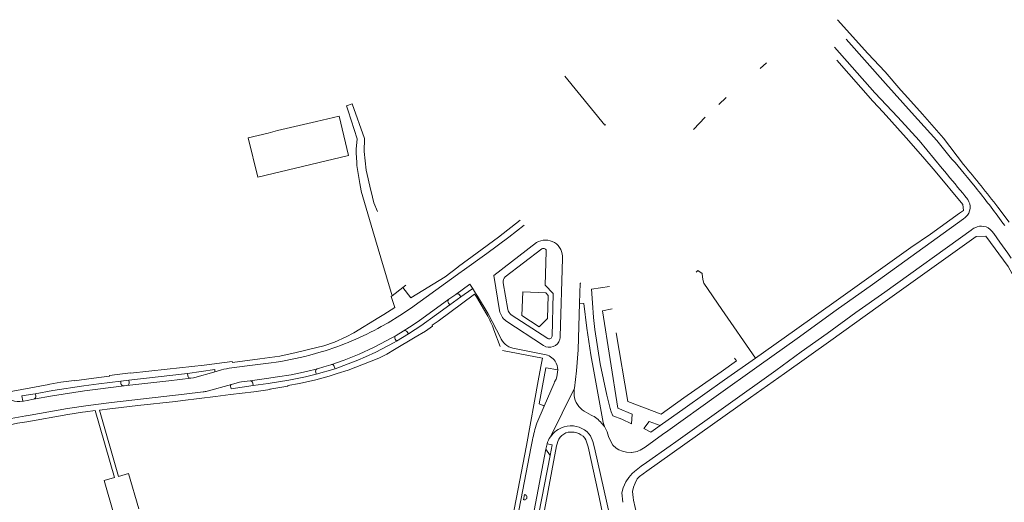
# Model space of a CAD drawing. Extents: x 145000 to 155000, y 457500 to 470000.
# Tile 294 of 548: x 147509 to 147869, y 466368 to 466544. Entities that reach past the tile are written whole.
import ezdxf

# ---------------------------------------------------------------- set-up
doc = ezdxf.new("R2010")
doc.units = 0
doc.header["$LTSCALE"] = 0.2
doc.header["$MEASUREMENT"] = 0
doc.layers.add('kant verharding', color=252, linetype='Continuous', lineweight=0)

msp = doc.modelspace()

# ---------------------------------------------------------------- linework, layer by layer
at = {"layer": 'kant verharding', "lineweight": 0}
for p, q in [((147781.63, 466528.43), (147779.36, 466526.41)), ((147764.27, 466513.23), (147766.94, 466515.72)), ((147628.8, 466510.85), (147628.18, 466512.76)), ((147754.98, 466504.07), (147759.21, 466508.54)), ((147634.17, 466479.51), (147633.6, 466481.51)), ((147638.18, 466477.32), (147637.16, 466481.47)), ((147857.97, 466482.98), (147857.24, 466483.9)), ((147854.07, 466479.86), (147853.33, 466480.77)), ((147855.17, 466478.48), (147854.07, 466479.86)), ((147639.48, 466474.13), (147638.18, 466477.32)), ((147870.34, 466470.18), (147866.19, 466475.69)), ((147824.71, 466450.6), (147853.6, 466471.41)), ((147852.15, 466473.52), (147841.61, 466465.86)), ((147856.47, 466467.35), (147824.83, 466444.63)), ((147857.76, 466468.21), (147857.43, 466468.01)), ((147864.65, 466466.05), (147863.97, 466466.99)), ((147868.69, 466469), (147868.01, 466469.92)), ((147822.45, 466439.46), (147858.2, 466464.98)), ((147697.58, 466462.75), (147681.99, 466450.81)), ((147686.19, 466450.29), (147699.54, 466460.46)), ((147669.1, 466454.04), (147675.95, 466459.03)), ((147670.45, 466452.36), (147679.45, 466458.81)), ((147706.27, 466428.44), (147707.08, 466456.93)), ((147668.83, 466453.83), (147669.1, 466454.04)), ((147756.53, 466452.61), (147755.96, 466451.98)), ((147670.08, 466452.09), (147670.45, 466452.36)), ((147681.99, 466450.81), (147684.13, 466437.96)), ((147644.9, 466443.32), (147648.8, 466446.33)), ((147648.8, 466446.33), (147649.91, 466447.27)), ((147648.8, 466446.33), (147651.65, 466442.6)), ((147673.3, 466447.58), (147668.09, 466443.86)), ((147670.01, 466442.94), (147673.92, 466445.73)), ((147674.48, 466445.71), (147673.3, 466447.58)), ((147674.57, 466445.57), (147674.48, 466445.71)), ((147675.37, 466444.27), (147674.57, 466445.57)), ((147687.1, 466438.4), (147685.46, 466448.12)), ((147724.23, 466446.76), (147717.71, 466445.72)), ((147665.43, 466441.91), (147665.63, 466442.11)), ((147668.09, 466443.86), (147665.63, 466442.11)), ((147665.93, 466440.03), (147670.01, 466442.94)), ((147668.39, 466444.03), (147668.09, 466443.86)), ((147670.01, 466442.94), (147669.49, 466443.67)), ((147674.98, 466443.99), (147675.64, 466442.95)), ((147676.02, 466443.22), (147675.37, 466444.27)), ((147675.64, 466442.95), (147679.46, 466436.53)), ((147676.02, 466443.22), (147679.94, 466436.74)), ((147641.79, 466436.56), (147645.79, 466439.04)), ((147665.93, 466440.03), (147665.43, 466440.71)), ((147713.33, 466440.68), (147712.83, 466423.65)), ((147684.39, 466428.17), (147679.94, 466436.74)), ((147701.73, 466427.74), (147688.39, 466436.41)), ((147682.05, 466430.97), (147684.35, 466424.87)), ((147686.42, 466434.21), (147700.14, 466425.2)), ((147646.39, 466426.78), (147645.99, 466427.5)), ((147646.09, 466428.71), (147646.33, 466428.89)), ((147648.92, 466430.44), (147646.33, 466428.89)), ((147646.39, 466426.78), (147650.8, 466429.41)), ((147649.25, 466430.59), (147648.92, 466430.44)), ((147650.8, 466429.41), (147650.31, 466430.14)), ((147700.53, 466421.93), (147688.95, 466424.19)), ((147614.73, 466421.66), (147618.96, 466422.87)), ((147685.18, 466423.33), (147699.8, 466420.54)), ((147699.8, 466420.54), (147699.19, 466417.48)), ((147617.15, 466414.68), (147624.02, 466416.72)), ((147617.42, 466416.64), (147617.64, 466416.72)), ((147622.66, 466418.22), (147622.43, 466418.19)), ((147624.02, 466416.72), (147623.7, 466417.56)), ((147698.19, 466412.34), (147699.19, 466417.48)), ((147701.12, 466417.02), (147705.38, 466416.28)), ((147570.09, 466414.96), (147570.2, 466414.08)), ((147571.05, 466413.24), (147571.35, 466413.26)), ((147579.75, 466415.48), (147582.47, 466416.26)), ((147579.92, 466415.56), (147579.75, 466415.48)), ((147617.15, 466414.68), (147616.95, 466415.49)), ((147748.48, 466390.06), (147785, 466416.02)), ((147545.68, 466412.17), (147548.71, 466412.54)), ((147545.68, 466412.17), (147545.79, 466411.33)), ((147546.68, 466410.46), (147546.94, 466410.46)), ((147546.94, 466410.46), (147547.94, 466410.59)), ((147548.24, 466410.68), (147547.94, 466410.59)), ((147548.71, 466412.54), (147548.79, 466411.74)), ((147577.32, 466408.54), (147586.18, 466411.01)), ((147586.01, 466410.93), (147586.18, 466411.01)), ((147594.12, 466410.61), (147594, 466411.46)), ((147704.01, 466411.42), (147700.36, 466403.04)), ((147711.24, 466409.08), (147711.52, 466409.65)), ((147514.46, 466407.57), (147514.62, 466406.76)), ((147702.68, 466391.83), (147711.24, 466409.08)), ((147763.23, 466406.75), (147745.58, 466394.08)), ((147509.89, 466404.85), (147510.14, 466404.89)), ((147510.14, 466404.89), (147511.52, 466405.15)), ((147511.52, 466405.15), (147513.83, 466405.57)), ((147514.08, 466405.67), (147513.83, 466405.57)), ((147541.74, 466402.1), (147542.85, 466402.23)), ((147700.36, 466403.04), (147697.75, 466396.8)), ((147510.99, 466399.47), (147511.2, 466399.51)), ((147511.2, 466399.51), (147512.58, 466399.76)), ((147531.68, 466400.81), (147532.79, 466400.96)), ((147532.79, 466400.96), (147536.35, 466401.45)), ((147537.88, 466401.64), (147541.74, 466402.1)), ((147717.57, 466399.8), (147715.87, 466400.78)), ((147721.36, 466396.85), (147722.46, 466395.59)), ((147721.92, 466397.1), (147722.46, 466395.59)), ((147743.6, 466392.68), (147737.29, 466388.01)), ((147745.58, 466394.08), (147743.6, 466392.68)), ((147701.07, 466387.33), (147701.46, 466389.26)), ((147701.46, 466389.26), (147703.32, 466388.88)), ((147703.32, 466388.88), (147702.55, 466385.08)), ((147705.11, 466389.32), (147704.97, 466388.58)), ((147737.8, 466382.48), (147746.45, 466388.6)), ((147746.45, 466388.6), (147748.48, 466390.06)), ((147701.07, 466387.33), (147696.28, 466362.33)), ((147702.55, 466385.08), (147698.47, 466363.84)), ((147702.55, 466385.08), (147701.07, 466387.33)), ((147733.4, 466379.2), (147735.79, 466381.07)), ((147735.79, 466381.07), (147737.8, 466382.48)), ((147539.66, 466375.88), (147543.21, 466363.6)), ((147692.91, 466368.82), (147693.27, 466370.79))]:
    msp.add_line(p, q, dxfattribs=at)
at = {"layer": 'kant verharding', "lineweight": 0, "flags": 128}
for points in [[(147807.57, 466544.17), (147818.64, 466531.84), (147825.01, 466525.08), (147830.69, 466518.46), (147832.17, 466516.86), (147838.68, 466509.67), (147846.27, 466500.93), (147853.64, 466491.26)], [(147848.28, 466494.63), (147843.82, 466500), (147834.64, 466510.3), (147825.07, 466520.82), (147810.74, 466537.09)], [(147845.82, 466489.82), (147837.4, 466500), (147829.6, 466508.54), (147821.26, 466517.52), (147806.44, 466534.09)], [(147807.35, 466529.34), (147820.55, 466514.43), (147824.31, 466510.43), (147832.7, 466501.07)], [(147722.81, 466505.88), (147722.6, 466505.7), (147707.94, 466523.52)], [(147628.18, 466512.76), (147630.23, 466513.47), (147634.74, 466500.76), (147634.65, 466496.09), (147635.42, 466489.27), (147637.07, 466481.83), (147637.16, 466481.47)], [(147631.9, 466492.13), (147631.66, 466495.38), (147631.69, 466496.88), (147632.12, 466500.7), (147628.8, 466510.85)], [(147592.22, 466500.99), (147599.51, 466502.76), (147603.01, 466503.69), (147617.25, 466507.01), (147625.47, 466508.99), (147628.86, 466494.62), (147595.84, 466486.71), (147592.22, 466500.99)], [(147832.7, 466501.07), (147838.73, 466494.1), (147843.26, 466488.85), (147853.33, 466476.68), (147853.57, 466474.55), (147852.15, 466473.52)], [(147633.08, 466484.4), (147632.21, 466489.41), (147631.99, 466490.93), (147631.9, 466492.13)], [(147633.6, 466481.51), (147633.54, 466481.69), (147633.08, 466484.4)], [(147644.9, 466443.32), (147640.71, 466457.18), (147637.77, 466467.05), (147634.17, 466479.51)], [(147691.66, 466470.94), (147683.75, 466464.78), (147675.95, 466459.03)], [(147853.6, 466471.41), (147854.25, 466471.89), (147854.52, 466472.13)], [(147679.45, 466458.81), (147687.44, 466464.79), (147693.07, 466469.09)], [(147857.43, 466468.01), (147857.01, 466467.74), (147856.47, 466467.35)], [(147841.61, 466465.86), (147834.38, 466460.96), (147807.89, 466442.14), (147791.88, 466430.65), (147777.68, 466420.62)], [(147858.2, 466464.98), (147861.73, 466465.18), (147869.9, 466454.02), (147871.34, 466451.38)], [(147864.65, 466466.05), (147866.9, 466462.96), (147869.78, 466458.9), (147871, 466457.14)], [(147701.19, 466459.53), (147700.83, 466447.23), (147703.73, 466444.19), (147703.28, 466428.59)], [(147651.65, 466442.6), (147664.26, 466450.27), (147668.83, 466453.83)], [(147756.53, 466452.61), (147758.12, 466451.53), (147758.29, 466450.13), (147758.53, 466448.78), (147758.79, 466447.96), (147765.3, 466438.36), (147777.68, 466420.62)], [(147640.9, 466432.13), (147643.35, 466433.5), (147647.7, 466436.14), (147651.57, 466438.76), (147670.08, 466452.09)], [(147763.23, 466406.75), (147778.92, 466417.94), (147792.82, 466427.73), (147807.07, 466438.13), (147820.33, 466447.53), (147824.71, 466450.6)], [(147713.33, 466440.68), (147713.55, 466447.97), (147713.81, 466447.97)], [(147717.71, 466445.72), (147718.03, 466440.77), (147718.43, 466435.4), (147718.86, 466431.02), (147720.81, 466418.53), (147723.24, 466407.05), (147724.48, 466402.24), (147724.88, 466400.92), (147725.52, 466399.5)], [(147542.85, 466402.23), (147551.91, 466403.31), (147565.69, 466404.8), (147568.41, 466405.08), (147580.33, 466406.63), (147585.83, 466407.27), (147594.36, 466408.29), (147600.24, 466409.08), (147600.2, 466409.25), (147606.8, 466410.3), (147606.76, 466410.53), (147610.97, 466411.34), (147617.02, 466412.66), (147621.9, 466413.98), (147624.83, 466414.96), (147628.81, 466416.17), (147639.98, 466420.62), (147642.89, 466422.09), (147645.72, 466423.78), (147653.3, 466428.22), (147657.06, 466430.48), (147659.64, 466432.29), (147659.49, 466432.56), (147661.71, 466434.13), (147674.98, 466443.99)], [(147645.79, 466439.04), (147644.54, 466443.04), (147644.9, 466443.32)], [(147665.63, 466442.11), (147654.34, 466433.97), (147651.23, 466431.85), (147648.92, 466430.44)], [(147692.3, 466436.11), (147698.56, 466432), (147701.64, 466435), (147701.89, 466443.45), (147700.99, 466444.42), (147692.59, 466444.78), (147692.3, 466436.11)], [(147785, 466416.02), (147794.34, 466422.92), (147803.78, 466429.52), (147814.33, 466437.29), (147824.83, 466444.63)], [(147650.8, 466429.41), (147653.32, 466431), (147655.36, 466432.41), (147661.1, 466436.54), (147665.93, 466440.03)], [(147713.33, 466440.68), (147714.95, 466440.58), (147716.03, 466431.48), (147717.45, 466421.79), (147718.49, 466415.79), (147721.92, 466397.1)], [(147732.32, 466396.61), (147732.52, 466400.14), (147727.29, 466402.25), (147721.77, 466437.87), (147725.26, 466438.56)], [(147733.08, 466368.76), (147732.88, 466369.71), (147732.73, 466371.91), (147733.03, 466373.42), (147733.61, 466374.93), (147734.44, 466376.56), (147735.28, 466377.33), (147737.91, 466379.29), (147775.75, 466406.18), (147788.16, 466415.03), (147805.17, 466427.04), (147822.45, 466439.46)], [(147519.84, 466411.07), (147523.86, 466411.76), (147528.64, 466412.46), (147528.66, 466412.34), (147537.67, 466413.49), (147541.59, 466413.98), (147541.54, 466414.25), (147544.36, 466414.63), (147549.27, 466415.25), (147549.28, 466415.07), (147562.7, 466416.59), (147576.17, 466417.98), (147586.38, 466419.33), (147586.47, 466419.04), (147596.53, 466420.33), (147603.87, 466421.29), (147609.82, 466422.62), (147617.31, 466424.51), (147619.94, 466425.12), (147623.84, 466426.46), (147628.08, 466428.36), (147630.82, 466429.86), (147639.94, 466435.41), (147641.79, 466436.56)], [(147646.33, 466428.89), (147642.93, 466426.97), (147638.06, 466424.44), (147632.86, 466422.09), (147627.35, 466419.9), (147622.43, 466418.19)], [(147726.73, 466429.87), (147730.98, 466404.8), (147743.13, 466400.13), (147751.4, 466406.09), (147765.11, 466415.58), (147770.69, 466419.58), (147769.9, 466420.52)], [(147624.02, 466416.72), (147628.75, 466418.44), (147632.35, 466419.87), (147635.11, 466421.06), (147638.95, 466422.79), (147645.57, 466426.27), (147646.39, 466426.78)], [(147711.52, 466409.65), (147712.19, 466415.98), (147712.83, 466423.65)], [(147742.73, 466396.04), (147751.88, 466402.42), (147766.3, 466412.64), (147777.68, 466420.62)], [(147586.3, 466417), (147591.89, 466417.71), (147600.69, 466418.87)], [(147617.64, 466416.72), (147613.52, 466415.68), (147607.96, 466414.54), (147602.98, 466413.7), (147599.01, 466413.1), (147592.95, 466412.32)], [(147622.43, 466418.19), (147619.87, 466417.36), (147617.64, 466416.72)], [(147700.36, 466403.04), (147699.98, 466403.32), (147698.59, 466403.94), (147701, 466417.04), (147701.12, 466417.02)], [(147571.35, 466413.26), (147563.24, 466412.31), (147547.94, 466410.59)], [(147548.71, 466412.54), (147559.36, 466413.76), (147570.09, 466414.96)], [(147570.09, 466414.96), (147580.02, 466416.38), (147580.07, 466416.1)], [(147579.75, 466415.48), (147572.81, 466413.51), (147572.23, 466413.39), (147571.35, 466413.26)], [(147594.12, 466410.61), (147599.55, 466411.29), (147607.06, 466412.48), (147613.21, 466413.7), (147617.15, 466414.68)], [(147704.73, 466412.96), (147704.23, 466411.91), (147704.01, 466411.42)], [(147503.03, 466407.91), (147519.37, 466410.99), (147519.84, 466411.07)], [(147513.83, 466405.57), (147520.75, 466406.85), (147532.43, 466408.66), (147546.94, 466410.46)], [(147545.68, 466412.17), (147537.66, 466411.18), (147532.25, 466410.5), (147520.85, 466408.79), (147514.46, 466407.57)], [(147594.12, 466410.61), (147586.02, 466409.37), (147585.86, 466410.39)], [(147586.18, 466411.01), (147589.1, 466411.76), (147589.86, 466411.9), (147592.95, 466412.32)], [(147698.19, 466412.34), (147693.94, 466388.69), (147682.05, 466326.66)], [(147711.52, 466406.09), (147711.37, 466406.96), (147711.33, 466407.41), (147711.32, 466407.8), (147711.35, 466408.59), (147711.42, 466409.13), (147711.52, 466409.65)], [(147514.46, 466407.57), (147509.5, 466406.82), (147509.89, 466404.85)], [(147512.58, 466399.76), (147526.21, 466402.2), (147533.74, 466403.31), (147542.31, 466404.38), (147568.83, 466407.41), (147575.8, 466408.24)], [(147496.97, 466396.93), (147502.94, 466398.07), (147510.99, 466399.47)], [(147531.68, 466400.81), (147526.33, 466400.05), (147511.39, 466397.38)], [(147536.35, 466401.45), (147543.42, 466376.98), (147539.66, 466375.88)], [(147548.58, 466378.48), (147544.88, 466377.4), (147537.88, 466401.64)], [(147725.52, 466399.5), (147728.74, 466398.26), (147732.32, 466396.61)], [(147511.39, 466397.38), (147507.98, 466396.78), (147499.78, 466395.05), (147499.75, 466395.3), (147493.14, 466393.91), (147487.5, 466392.54), (147481.97, 466391.1), (147478, 466390.19), (147470.9, 466388.2), (147464.13, 466386.19), (147456.47, 466383.84), (147449.19, 466381.54), (147449.23, 466381.35), (147434.65, 466376.39), (147423.75, 466372.22), (147418.12, 466369.95), (147408.31, 466365.92), (147405.62, 466364.75), (147392.22, 466358.85), (147391.51, 466357.13), (147392.09, 466355.22)], [(147722.46, 466395.59), (147723.4, 466393.61), (147723.9, 466392.02)], [(147736.77, 466394.91), (147738.73, 466397.49), (147742.73, 466396.04)], [(147742.73, 466396.04), (147739.34, 466393.57), (147736.77, 466394.91)], [(147728.86, 466330.46), (147726.75, 466340.1), (147724.8, 466349.71), (147723.34, 466355.77), (147722.21, 466361.69), (147720.15, 466371.5), (147716.42, 466388.17), (147715.61, 466390.71), (147715.22, 466391.41), (147714.61, 466392.07), (147713.85, 466392.61), (147713.02, 466393.08), (147712.02, 466393.47), (147711.31, 466393.56), (147710.14, 466393.59)], [(147731.01, 466332.78), (147724.57, 466362.42), (147718.77, 466387.87), (147718.22, 466390.12), (147717.34, 466392.16), (147716.07, 466393.69)], [(147723.9, 466392.02), (147724.77, 466390.08), (147725.47, 466388.81), (147726.68, 466387.75), (147727.74, 466387.11), (147729.08, 466386.55), (147730.43, 466386.22), (147732.34, 466386.13)], [(147696.16, 466390.71), (147695.66, 466388.36), (147683.77, 466326.35)], [(147704.97, 466388.58), (147700.11, 466363.15), (147697.92, 466351.12), (147697.71, 466350.05)], [(147734.87, 466386.7), (147735.52, 466386.96), (147737.29, 466388.01)], [(147732.34, 466386.13), (147732.48, 466386.12), (147734.38, 466386.5), (147734.87, 466386.7)], [(147552.32, 466365.59), (147548.58, 466378.48), (147548.58, 466378.48)], [(147729.15, 466367.94), (147728.78, 466371.43), (147729.31, 466373.22), (147730.2, 466375.36), (147731.36, 466376.95), (147732.56, 466378.44), (147733.4, 466379.2)], [(147740.66, 466333.22), (147736.22, 466354.21), (147733.63, 466366.04), (147733.08, 466368.76)]]:
    msp.add_lwpolyline(points, dxfattribs=at)
at = {"layer": 'kant verharding', "lineweight": 0}
for centre, radius, start, end in [((147528.5, 466218.61), 422.42, 38.9023, 40.7991), ((147534.9, 466223.94), 409.1, 38.8873, 40.5342), ((147568.91, 466248.98), 373.86, 37.3298, 40.3952), ((147535.23, 466224.36), 413.58, 36.4246, 38.7066), ((147851.09, 466475.69), 4.94, 313.8966, 34.3373), ((147860.12, 466463.8), 5, 39.6695, 118.1051), ((147700.89, 466457.48), 6.22, 354.9927, 122.0565), ((147668.69, 466443.1), 0.979, 35.4219, 107.9584), ((147689.89, 466438.9), 5.83, 189.2751, 233.5333), ((147587.26, 466528.59), 110.38, 286.6907, 299.0772), ((147649.49, 466429.68), 0.944, 29.6689, 104.4457), ((147702.33, 466428.46), 3.94, 236.0498, 345.4257), ((147702.3, 466428.46), 3.97, 345.5177, 359.6347), ((147585.68, 466531.1), 113.22, 277.6191, 284.8657), ((147699.64, 466416.25), 5.74, 33.9361, 81.0641), ((147622.78, 466417.26), 0.968, 18.0673, 97.2823), ((147699.64, 466416.25), 5.74, 0.2817, 33.9487), ((147571.16, 466414.2), 0.968, 187.083, 263.2562), ((147546.79, 466411.46), 1.01, 187.42, 263.8822), ((147593.02, 466411.33), 0.988, 7.4897, 93.9613), ((147508.5, 466410.96), 6.26, 209.0988, 282.781), ((147574.34, 466419.39), 11.25, 277.4801, 285.3579), ((147712.59, 466389.51), 11.44, 39.9288, 64.1748), ((147730.96, 466384.9), 35.28, 160.2844, 170.5168), ((147710.22, 466386.74), 9.1, 105.6493, 146.0055), ((147710.21, 466386.79), 9.06, 49.7158, 105.6452)]:
    msp.add_arc(centre, radius, start, end, dxfattribs=at)
at = {"layer": 'kant verharding', "lineweight": 0, "extrusion": (0, 0, -1)}
for centre, radius, start, end in [((-147700.16, 466459.65), 1.03, 52.5162, 186.5841), ((-147688.09, 466448.45), 2.65, 353.0115, 43.9537), ((-147674.18, 466445.32), 0.484, 57.1564, 127.5643), ((-147666.2, 466441.31), 0.98, 322.1562, 37.5568), ((-147690.53, 466439.2), 3.52, 307.3621, 346.8107), ((-147640.48, 466414.97), 44.55, 151.0532, 158.9435), ((-147646.93, 466428.04), 1.08, 330.4157, 38.9391), ((-147690.62, 466430.71), 6.72, 284.3214, 337.86), ((-147702.27, 466428.6), 1.01, 180.6765, 302.1595), ((-147588.24, 466396.76), 20.33, 73.5258, 84.5288), ((-147617.92, 466415.77), 1.01, 344.044, 60.0549), ((-147579.62, 466415.93), 0.477, 159.8476, 231.0791), ((-147696.37, 466416.31), 9.01, 180.2177, 201.878), ((-147547.81, 466411.57), 0.991, 170.4667, 244.7202), ((-147586.26, 466410.57), 0.44, 335.9961, 55.0521), ((-147513.71, 466406.53), 0.935, 165.8021, 246.7367), ((-147719.11, 466407.86), 7.79, 294.5754, 346.827), ((-147708.33, 466387.58), 7.07, 13.7568, 36.9394), ((-147710.28, 466388.33), 5.27, 10.8268, 88.4037), ((-147693.12, 466369.8), 1, 99.1095, 281.8319)]:
    msp.add_arc(centre, radius, start, end, dxfattribs=at)

doc.saveas('drawing.dxf')
